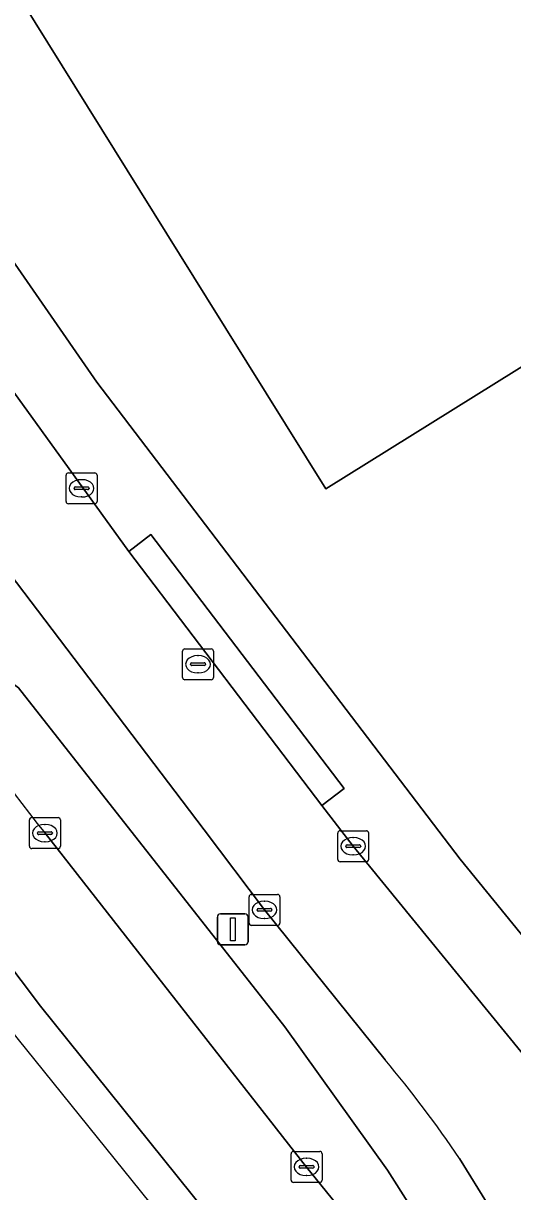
# Model space of a CAD drawing. Extents: x 160377 to 161131, y 383938 to 384853.
# Drawn here: x 160836.63 to 160852.46, y 384006.57 to 384044.37 of the extents above; entities that cross this region are included whole.
import ezdxf

# ---------------------------------------------------------------- set-up
doc = ezdxf.new("R2010")
doc.units = 0
for name, color, linetype in [('IMGEO_Erf', 7, 'Continuous'), ('IMGEO_Kolk', 7, 'Continuous'), ('IMGEO_Lichtmast', 7, 'Continuous'), ('IMGEO_OVBaan_open', 7, 'Continuous'), ('IMGEO_Pand', 7, 'Continuous'), ('IMGEO_Rijbaan_lokaal_gesloten', 7, 'Continuous'), ('IMGEO_Rijbaan_lokaal_open', 7, 'Continuous'), ('IMGEO_Rioolput', 7, 'Continuous'), ('IMGEO_Voetpad_open', 7, 'Continuous')]:
    doc.layers.add(name, color=color, linetype=linetype)

msp = doc.modelspace()

# ---------------------------------------------------------------- linework, layer by layer
at = {"layer": 'IMGEO_Erf'}
msp.add_lwpolyline([(160810.903, 384075.416), (160826.814, 384050.384), (160839.008, 384032.761), (160850.763, 384017.327), (160864.866, 384000), (160884.176, 383976.276)], dxfattribs=at)
msp.add_lwpolyline([(160865.023, 384046.232), (160858.528, 384042.194), (160860.904, 384038.386), (160856.823, 384035.82), (160852.59, 384033.159), (160846.415, 384029.308), (160842.556, 384035.497), (160821.656, 384069.036), (160825.909, 384071.667), (160828.723, 384073.409), (160830.164, 384071.117), (160834.558, 384073.858), (160849.721, 384049.496), (160852.429, 384051.192), (160851.059, 384053.378), (160857.909, 384057.668)], close=True, dxfattribs=at)
at = {"layer": 'IMGEO_Kolk'}
for p, q in [((160838.012, 384028.897), (160838.012, 384029.749)), ((160838.087, 384029.823), (160838.939, 384029.823)), ((160838.5, 384029.603), (160838.525, 384029.603)), ((160839.013, 384029.749), (160839.013, 384028.897)), ((160838.271, 384029.317), (160838.271, 384029.329)), ((160838.709, 384029.28), (160838.311, 384029.28)), ((160838.314, 384029.366), (160838.712, 384029.366)), ((160838.755, 384029.329), (160838.755, 384029.317)), ((160838.523, 384029.043), (160838.498, 384029.043)), ((160838.939, 384028.823), (160838.087, 384028.823)), ((160836.902, 384018.667), (160837.754, 384018.667)), ((160836.827, 384017.741), (160836.827, 384018.593)), ((160837.315, 384018.447), (160837.34, 384018.447)), ((160837.828, 384018.593), (160837.828, 384017.741)), ((160837.086, 384018.161), (160837.086, 384018.173)), ((160837.524, 384018.124), (160837.126, 384018.124)), ((160837.129, 384018.21), (160837.527, 384018.21)), ((160837.338, 384017.887), (160837.313, 384017.887)), ((160837.57, 384018.173), (160837.57, 384018.161)), ((160846.8, 384017.316), (160846.8, 384018.168)), ((160846.875, 384018.242), (160847.727, 384018.242)), ((160847.288, 384018.022), (160847.313, 384018.022)), ((160847.801, 384018.168), (160847.801, 384017.316)), ((160837.754, 384017.667), (160836.902, 384017.667)), ((160847.059, 384017.736), (160847.059, 384017.748)), ((160847.497, 384017.699), (160847.099, 384017.699)), ((160847.102, 384017.785), (160847.5, 384017.785)), ((160847.543, 384017.748), (160847.543, 384017.736)), ((160847.727, 384017.242), (160846.875, 384017.242)), ((160847.311, 384017.462), (160847.286, 384017.462)), ((160843.93, 384015.256), (160843.93, 384016.108)), ((160844.005, 384016.182), (160844.857, 384016.182)), ((160844.931, 384016.108), (160844.931, 384015.256)), ((160844.189, 384015.676), (160844.189, 384015.688)), ((160844.627, 384015.639), (160844.229, 384015.639)), ((160844.232, 384015.725), (160844.63, 384015.725)), ((160844.418, 384015.962), (160844.443, 384015.962)), ((160844.673, 384015.688), (160844.673, 384015.676)), ((160844.441, 384015.402), (160844.416, 384015.402)), ((160844.857, 384015.182), (160844.005, 384015.182)), ((160845.291, 384006.94), (160845.291, 384007.792)), ((160845.366, 384007.866), (160846.218, 384007.866)), ((160846.292, 384007.792), (160846.292, 384006.94)), ((160845.55, 384007.36), (160845.55, 384007.372)), ((160845.988, 384007.323), (160845.59, 384007.323)), ((160845.593, 384007.409), (160845.991, 384007.409)), ((160845.779, 384007.646), (160845.804, 384007.646)), ((160846.034, 384007.372), (160846.034, 384007.36)), ((160845.802, 384007.086), (160845.777, 384007.086)), ((160846.218, 384006.866), (160845.366, 384006.866))]:
    msp.add_line(p, q, dxfattribs=at)
for points in [[(160838.012, 384028.897), (160838.012, 384029.749)], [(160838.087, 384029.823), (160838.939, 384029.823)], [(160839.013, 384029.749), (160839.013, 384028.897)], [(160838.939, 384028.823), (160838.087, 384028.823)], [(160836.902, 384018.667), (160837.754, 384018.667)], [(160836.827, 384017.741), (160836.827, 384018.593)], [(160837.828, 384018.593), (160837.828, 384017.741)], [(160846.8, 384017.316), (160846.8, 384018.168)], [(160846.875, 384018.242), (160847.727, 384018.242)], [(160847.801, 384018.168), (160847.801, 384017.316)], [(160837.754, 384017.667), (160836.902, 384017.667)], [(160847.727, 384017.242), (160846.875, 384017.242)], [(160843.93, 384015.256), (160843.93, 384016.108)], [(160844.005, 384016.182), (160844.857, 384016.182)], [(160844.931, 384016.108), (160844.931, 384015.256)], [(160844.857, 384015.182), (160844.005, 384015.182)], [(160845.291, 384006.94), (160845.291, 384007.792)], [(160845.366, 384007.866), (160846.218, 384007.866)], [(160846.292, 384007.792), (160846.292, 384006.94)], [(160846.218, 384006.866), (160845.366, 384006.866)]]:
    msp.add_lwpolyline(points, dxfattribs=at)
for centre, radius, start, end in [((160838.089, 384029.747), 0.0765, 91.552, 178.448), ((160838.089, 384029.747), 0.0765, 91.552, 178.448), ((160838.937, 384029.747), 0.0765, 1.552, 88.448), ((160838.937, 384029.747), 0.0765, 1.552, 88.448), ((160838.311, 384029.326), 0.0403, 85.8775, 175.7526), ((160838.308, 384029.316), 0.0366, 178.938, 274.7102), ((160838.712, 384029.323), 0.043, 264.8664, 352.4533), ((160838.716, 384029.328), 0.0386, 1.7309, 96.639), ((160838.089, 384028.899), 0.0765, 181.552, 268.448), ((160838.089, 384028.899), 0.0765, 181.552, 268.448), ((160838.937, 384028.899), 0.0765, 271.552, 358.448), ((160838.937, 384028.899), 0.0765, 271.552, 358.448), ((160836.904, 384018.591), 0.0765, 91.552, 178.448), ((160836.904, 384018.591), 0.0765, 91.552, 178.448), ((160837.752, 384018.591), 0.0765, 1.552, 88.448), ((160837.752, 384018.591), 0.0765, 1.552, 88.448), ((160837.126, 384018.17), 0.0403, 85.8775, 175.7526), ((160837.123, 384018.16), 0.0366, 178.938, 274.7102), ((160837.527, 384018.167), 0.043, 264.8664, 352.4533), ((160837.531, 384018.172), 0.0386, 1.7309, 96.639), ((160846.877, 384018.166), 0.0765, 91.552, 178.448), ((160846.877, 384018.166), 0.0765, 91.552, 178.448), ((160847.725, 384018.166), 0.0765, 1.552, 88.448), ((160847.725, 384018.166), 0.0765, 1.552, 88.448), ((160836.904, 384017.743), 0.0765, 181.552, 268.448), ((160836.904, 384017.743), 0.0765, 181.552, 268.448), ((160837.752, 384017.743), 0.0765, 271.552, 358.448), ((160837.752, 384017.743), 0.0765, 271.552, 358.448), ((160847.099, 384017.745), 0.0403, 85.8775, 175.7526), ((160847.096, 384017.735), 0.0366, 178.938, 274.7102), ((160847.5, 384017.742), 0.043, 264.8664, 352.4533), ((160847.504, 384017.747), 0.0386, 1.7309, 96.639), ((160846.877, 384017.318), 0.0765, 181.552, 268.448), ((160846.877, 384017.318), 0.0765, 181.552, 268.448), ((160847.725, 384017.318), 0.0765, 271.552, 358.448), ((160847.725, 384017.318), 0.0765, 271.552, 358.448), ((160844.007, 384016.106), 0.0765, 91.552, 178.448), ((160844.007, 384016.106), 0.0765, 91.552, 178.448), ((160844.855, 384016.106), 0.0765, 1.552, 88.448), ((160844.855, 384016.106), 0.0765, 1.552, 88.448), ((160844.229, 384015.685), 0.0403, 85.8775, 175.7526), ((160844.226, 384015.675), 0.0366, 178.938, 274.7102), ((160844.63, 384015.682), 0.043, 264.8664, 352.4533), ((160844.634, 384015.687), 0.0386, 1.7309, 96.639), ((160844.007, 384015.258), 0.0765, 181.552, 268.448), ((160844.007, 384015.258), 0.0765, 181.552, 268.448), ((160844.855, 384015.258), 0.0765, 271.552, 358.448), ((160844.855, 384015.258), 0.0765, 271.552, 358.448), ((160845.368, 384007.79), 0.0765, 91.552, 178.448), ((160845.368, 384007.79), 0.0765, 91.552, 178.448), ((160846.216, 384007.79), 0.0765, 1.552, 88.448), ((160846.216, 384007.79), 0.0765, 1.552, 88.448), ((160845.59, 384007.369), 0.0403, 85.8775, 175.7526), ((160845.587, 384007.359), 0.0366, 178.938, 274.7102), ((160845.991, 384007.366), 0.043, 264.8664, 352.4533), ((160845.995, 384007.371), 0.0386, 1.7309, 96.639), ((160845.368, 384006.942), 0.0765, 181.552, 268.448), ((160845.368, 384006.942), 0.0765, 181.552, 268.448), ((160846.216, 384006.942), 0.0765, 271.552, 358.448), ((160846.216, 384006.942), 0.0765, 271.552, 358.448)]:
    msp.add_arc(centre, radius, start, end, dxfattribs=at)
for centre, major_axis, ratio, start_param, end_param in [((160838.499, 384029.323), (-0.387, 0.002), 0.722429, 4.712389, 7.853982), ((160838.524, 384029.323), (-0.39, 0.002), 0.717154, 1.570796, 4.712389), ((160837.314, 384018.167), (-0.387, 0.002), 0.722429, 4.712389, 7.853982), ((160837.339, 384018.167), (-0.39, 0.002), 0.717154, 1.570796, 4.712389), ((160847.287, 384017.742), (-0.387, 0.002), 0.722429, 4.712389, 7.853982), ((160847.312, 384017.742), (-0.39, 0.002), 0.717154, 1.570796, 4.712389), ((160844.417, 384015.682), (-0.387, 0.002), 0.722429, 4.712389, 7.853982), ((160844.442, 384015.682), (-0.39, 0.002), 0.717154, 1.570796, 4.712389), ((160845.778, 384007.366), (-0.387, 0.002), 0.722429, 4.712389, 7.853982), ((160845.803, 384007.366), (-0.39, 0.002), 0.717154, 1.570796, 4.712389)]:
    msp.add_ellipse(centre, major_axis=major_axis, ratio=ratio, start_param=start_param, end_param=end_param, dxfattribs=at)
at = {"layer": 'IMGEO_Lichtmast'}
for p, q in [((160842.908, 384014.652), (160842.908, 384015.452)), ((160842.908, 384015.452), (160842.908, 384014.652)), ((160843.008, 384015.552), (160843.798, 384015.552)), ((160843.798, 384015.552), (160843.008, 384015.552)), ((160843.898, 384015.452), (160843.898, 384014.652)), ((160843.898, 384014.652), (160843.898, 384015.452)), ((160843.798, 384014.552), (160843.008, 384014.552)), ((160843.008, 384014.552), (160843.798, 384014.552))]:
    msp.add_line(p, q, dxfattribs=at)
msp.add_lwpolyline([(160843.328, 384015.427), (160843.478, 384015.427), (160843.478, 384014.677), (160843.328, 384014.677), (160843.328, 384015.427)], dxfattribs=at)
for centre, start, end in [((160843.008, 384015.452), 90, 180), ((160843.008, 384015.452), 90, 180), ((160843.798, 384015.452), 0, 90), ((160843.798, 384015.452), 360, 90), ((160843.008, 384014.652), 180, 270), ((160843.008, 384014.652), 180, 270), ((160843.798, 384014.652), 270, 0), ((160843.798, 384014.652), 270, 0)]:
    msp.add_arc(centre, 0.1, start, end, dxfattribs=at)
at = {"layer": 'IMGEO_OVBaan_open'}
msp.add_lwpolyline([(160837.331, 384018.162), (160845.793, 384007.362), (160851.755, 384000), (160854.043, 383997.209), (160855.619, 383995.29), (160856.938, 383993.684), (160855.853, 383995.479), (160854.202, 383998.211), (160849.881, 384004.956), (160848.405, 384007.258), (160845.087, 384011.897), (160836.478, 384022.87), (160831.135, 384026.894)], dxfattribs=at)
msp.add_arc((161103.447, 384225.614), 337.423, 215.72575, 217.93841, dxfattribs=at)
at = {"layer": 'IMGEO_Pand'}
msp.add_lwpolyline([(160852.59, 384033.159), (160856.823, 384035.82), (160860.904, 384038.386), (160858.528, 384042.194), (160865.023, 384046.232), (160857.909, 384057.668), (160851.059, 384053.378), (160852.429, 384051.192), (160849.721, 384049.496), (160834.558, 384073.858), (160830.164, 384071.117), (160828.723, 384073.409), (160825.909, 384071.667), (160821.656, 384069.036), (160842.556, 384035.497), (160846.415, 384029.308)], close=True, dxfattribs=at)
at = {"layer": 'IMGEO_Rijbaan_lokaal_gesloten'}
for points in [[(160770.19, 384116.828), (160821.298, 384030.284), (160878.693, 383959.094), (160880.365, 383956.615), (160881.978, 383957.461), (160882.487, 383957.728), (160854.954, 383990.458), (160837.19, 384012.568), (160828.849, 384023.623), (160817.937, 384039.793), (160814.718, 384044.564), (160806.475, 384057.701), (160799.553, 384068.733), (160788.358, 384088.753), (160780.528, 384102.757), (160774.602, 384112.332), (160771.363, 384117.566), (160770.19, 384116.828)], [(160788.358, 384088.753), (160799.553, 384068.733), (160806.475, 384057.701), (160814.718, 384044.564), (160817.937, 384039.793), (160828.849, 384023.623), (160837.19, 384012.568), (160854.954, 383990.458), (160882.487, 383957.728), (160885.508, 383959.312), (160880.982, 383964.845), (160858.526, 383991.75), (160856.938, 383993.684), (160855.619, 383995.29), (160854.043, 383997.209), (160851.755, 384000), (160845.793, 384007.362), (160837.331, 384018.162)]]:
    msp.add_lwpolyline(points, dxfattribs=at)
msp.add_arc((161103.447, 384225.614), 337.423, 215.72575, 217.93841, dxfattribs=at)
at = {"layer": 'IMGEO_Rijbaan_lokaal_open'}
for points in [[(160860.596, 383998.928), (160859.756, 384000), (160857.007, 384003.51), (160858.144, 384004.459), (160847.298, 384017.744), (160846.289, 384019.065), (160840.039, 384027.278), (160829.481, 384041.892), (160820.547, 384055.466)], [(160835.66, 384027.265), (160835.937, 384026.897), (160842.479, 384018.276), (160844.434, 384015.679), (160848.331, 384010.829)], [(160850.741, 384007.635), (160851.703, 384006.09), (160853.518, 384003.174), (160855.335, 384000.053), (160857.097, 383996.832), (160859.882, 383998.301)]]:
    msp.add_lwpolyline(points, dxfattribs=at)
msp.add_arc((160820.513, 383987.333), 36.413, 33.8865, 40.1855, dxfattribs=at)
at = {"layer": 'IMGEO_Rioolput'}
for p, q in [((160841.781, 384023.203), (160841.781, 384024.055)), ((160841.856, 384024.129), (160842.708, 384024.129)), ((160842.782, 384024.055), (160842.782, 384023.203)), ((160842.04, 384023.623), (160842.04, 384023.635)), ((160842.478, 384023.586), (160842.08, 384023.586)), ((160842.083, 384023.672), (160842.481, 384023.672)), ((160842.269, 384023.909), (160842.294, 384023.909)), ((160842.524, 384023.635), (160842.524, 384023.623)), ((160842.292, 384023.349), (160842.267, 384023.349)), ((160842.708, 384023.129), (160841.856, 384023.129))]:
    msp.add_line(p, q, dxfattribs=at)
for points in [[(160841.781, 384023.203), (160841.781, 384024.055)], [(160841.856, 384024.129), (160842.708, 384024.129)], [(160842.782, 384024.055), (160842.782, 384023.203)], [(160842.708, 384023.129), (160841.856, 384023.129)]]:
    msp.add_lwpolyline(points, dxfattribs=at)
for centre, radius, start, end in [((160841.858, 384024.053), 0.0765, 91.552, 178.448), ((160841.858, 384024.053), 0.0765, 91.552, 178.448), ((160842.706, 384024.053), 0.0765, 1.552, 88.448), ((160842.706, 384024.053), 0.0765, 1.552, 88.448), ((160842.08, 384023.632), 0.0403, 85.8775, 175.7526), ((160842.077, 384023.622), 0.0366, 178.938, 274.7102), ((160842.481, 384023.629), 0.043, 264.8664, 352.4533), ((160842.485, 384023.634), 0.0386, 1.7309, 96.639), ((160841.858, 384023.205), 0.0765, 181.552, 268.448), ((160841.858, 384023.205), 0.0765, 181.552, 268.448), ((160842.706, 384023.205), 0.0765, 271.552, 358.448), ((160842.706, 384023.205), 0.0765, 271.552, 358.448)]:
    msp.add_arc(centre, radius, start, end, dxfattribs=at)
for centre, major_axis, ratio, start_param, end_param in [((160842.268, 384023.629), (-0.387, 0.002), 0.722429, 4.712389, 7.853982), ((160842.293, 384023.629), (-0.39, 0.002), 0.717154, 1.570796, 4.712389)]:
    msp.add_ellipse(centre, major_axis=major_axis, ratio=ratio, start_param=start_param, end_param=end_param, dxfattribs=at)
at = {"layer": 'IMGEO_Voetpad_open'}
for points in [[(160801.966, 384084.783), (160810.34, 384071.52), (160811.084, 384071.991), (160816.406, 384063.584), (160815.664, 384063.109), (160820.547, 384055.466), (160829.481, 384041.892), (160840.039, 384027.278), (160840.756, 384027.824), (160847.006, 384019.612), (160846.289, 384019.065), (160847.298, 384017.744), (160858.144, 384004.459), (160861.785, 384000), (160882.172, 383975.03), (160884.176, 383976.276), (160864.866, 384000), (160850.763, 384017.327), (160839.008, 384032.761), (160826.814, 384050.384), (160810.903, 384075.416)], [(160832.192, 384027.722), (160831.135, 384026.894), (160836.478, 384022.87), (160845.087, 384011.897), (160848.405, 384007.258), (160849.881, 384004.956), (160851.703, 384006.09), (160850.741, 384007.635)], [(160848.331, 384010.829), (160844.434, 384015.679), (160842.479, 384018.276), (160835.937, 384026.897)]]:
    msp.add_lwpolyline(points, dxfattribs=at)
msp.add_lwpolyline([(160846.289, 384019.065), (160847.006, 384019.612), (160840.756, 384027.824), (160840.039, 384027.278)], close=True, dxfattribs=at)
msp.add_arc((160820.513, 383987.333), 36.413, 33.8865, 40.1855, dxfattribs=at)

doc.saveas('drawing.dxf')
